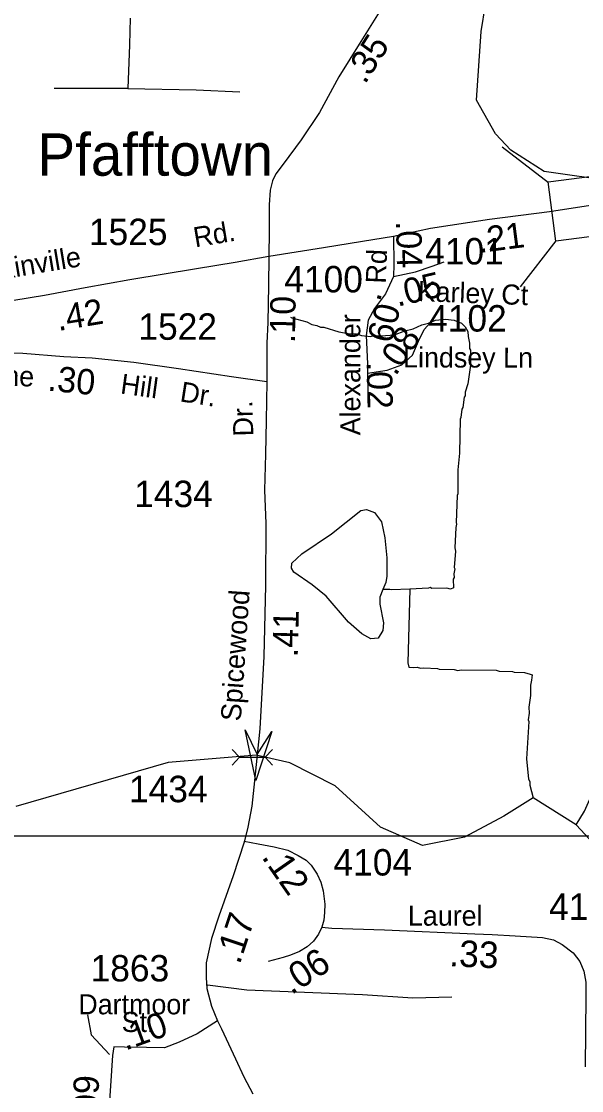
# Model space of a CAD drawing. Extents: x 1547597 to 1699558, y 810033 to 920809.
# Drawn here: x 1598233 to 1600884, y 873547 to 878602 of the extents above; entities that cross this region are included whole.
import ezdxf

# ---------------------------------------------------------------- set-up
doc = ezdxf.new("R2010")
doc.units = 0
for name, color, linetype in [('Exist Civil Demographics Community Label', 7, 'Continuous'), ('Exist Hydrographic Creek Single Shore', 7, 'Continuous'), ('Exist Hydrographic Misc Water Feature', 7, 'Continuous'), ('Exist Road Non-System Type 51', 7, 'Continuous'), ('Exist Road Secondary Mileage Hundredths English Label', 7, 'Continuous'), ('Exist Road Secondary Structure Pipe Attributed CELL', 7, 'Continuous'), ('Exist Road Secondary Structure Pipe CELL', 7, 'Continuous'), ('Exist Road Secondary Structure Standard Bridge CELL', 7, 'Continuous'), ('Exist Road Secondary Type 51 Attributed', 7, 'Continuous'), ('Exist Road Secondary Type 51 Label', 7, 'Continuous'), ('Exist Road Secondary Type 51 Number Label', 7, 'Continuous'), ('Map Preparation Inset Cut Line', 7, 'Continuous')]:
    doc.layers.add(name, color=color, linetype=linetype)

msp = doc.modelspace()

# ---------------------------------------------------------------- linework, layer by layer
at = {"layer": 'Exist Hydrographic Creek Single Shore'}
for points in [[(1601039.7, 877845.7), (1600706.7, 877891.9), (1600549.6, 877993.5), (1600475.6, 878070.5), (1600386.6, 878230), (1600408, 878555), (1600469.4, 878933.7), (1600471.3, 879142.9), (1600352.4, 879442.3), (1599649.1, 880006)], [(1600857.6, 874803), (1600896.7, 874867.5), (1601059.5, 875233.9), (1601052, 875906.3)], [(1600857.6, 874803), (1600654.5, 874931.9), (1600515.3, 874844.5), (1600330.2, 874744.5), (1600131.6, 874706.2), (1599932.6, 874792.3), (1599717.6, 874987.1), (1599502.6, 875096.5), (1599344.6, 875132.5), (1598927.7, 875098.3), (1598207.6, 874889.7)], [(1601223.6, 872849), (1601223.6, 873433.3), (1601181.7, 874057.9), (1601119.7, 874443.2), (1601022.7, 874625.7), (1600857.6, 874803)]]:
    msp.add_lwpolyline(points, dxfattribs=at)
at = {"layer": 'Exist Hydrographic Misc Water Feature'}
for points in [[(1599506.5, 877204.5), (1599512.5, 877200.4), (1599584.1, 877181.2), (1599607.9, 877168.8), (1599631.8, 877164.4), (1599647.7, 877156.1), (1599663.7, 877155.9), (1599735.4, 877134.7), (1599779.1, 877126), (1599817.2, 877125.4), (1599843, 877116.8), (1599886.9, 877112.1), (1599895, 877116), (1599934.9, 877115.3), (1599999, 877120.2), (1600047.2, 877139.4), (1600087.3, 877148.7), (1600127.6, 877168.1), (1600159.7, 877175.5), (1600192, 877189), (1600240, 877194.2), (1600280, 877189.5), (1600315.7, 877174.9), (1600333.4, 877158.6), (1600345.1, 877136.4), (1600346.6, 877112.4), (1600354.1, 877080.2), (1600353.8, 877056.3), (1600357.6, 877048.3), (1600358.5, 876976.2), (1600345.1, 876888.4), (1600332.5, 876848.6), (1600332.2, 876832.6), (1600328.1, 876824.8), (1600321.3, 876776.9), (1600317.2, 876768.9), (1600312.6, 876729), (1600308.4, 876721.1), (1600305.8, 876561.2), (1600298.6, 876481.3), (1600298.8, 876369.2), (1600294.6, 876361.3), (1600290.6, 876233.4), (1600292.5, 876225.4), (1600288.3, 876209.5), (1600284.7, 876113.5), (1600286.4, 876097.5), (1600281.2, 876019.6), (1600283.2, 876013.6), (1600278.7, 875989.7), (1600280.5, 875973.6), (1600276.4, 875965.7), (1600277.7, 875923.7), (1600263.6, 875917.9), (1600245.6, 875922.2), (1600175.7, 875921.4), (1600167.8, 875925.5), (1600159.7, 875921.7), (1600071.7, 875918.3)], [(1599944.1, 875916.6), (1599929.6, 875880.2), (1599928.7, 875846.1), (1599946.6, 875757.8), (1599943.7, 875721.8), (1599920.8, 875686.3), (1599886.8, 875683.2), (1599843.3, 875706.2), (1599780.7, 875761.8), (1599675.7, 875884.4), (1599608.9, 875938), (1599522.4, 875998.1), (1599510.8, 876016.3), (1599513.5, 876040.3), (1599560.6, 876085.1), (1599700.9, 876179.8), (1599839.6, 876290.4), (1599865.8, 876293.8), (1599903.4, 876280.9), (1599936.3, 876236), (1599952.4, 876159.7), (1599962.1, 876065.4), (1599962, 875979.4), (1599957.3, 875949.5), (1599944.1, 875916.6)], [(1600071.7, 875918.3), (1599983.7, 875914.6), (1599975.7, 875916.8), (1599944.1, 875916.6)], [(1600071.7, 875918.3), (1600062.1, 875569.3), (1600065.8, 875549.2), (1600089.8, 875546.9), (1600105.8, 875548.6), (1600121.7, 875544.3), (1600137.7, 875546), (1600201.6, 875543), (1600209.5, 875538.9), (1600281.5, 875537.6), (1600297.4, 875533.3), (1600313.5, 875537.1), (1600479.4, 875534.3), (1600493.2, 875530.1), (1600557.2, 875529), (1600565.2, 875524.8), (1600613.1, 875524), (1600641, 875515.6), (1600649.4, 875513), (1600646.5, 875487.5), (1600642.1, 875463.6), (1600641.4, 875415.6), (1600634.5, 875359.8), (1600636, 875331.7), (1600631.5, 875299.8), (1600633.4, 875291.8), (1600622.6, 875115.9), (1600633.1, 875019.8), (1600638.8, 875007.7), (1600638.6, 874991.7), (1600654.5, 874931.9)]]:
    msp.add_lwpolyline(points, dxfattribs=at)
at = {"layer": 'Exist Road Non-System Type 51'}
for points in [[(1598748.7, 878617.1), (1598745.6, 878492.1), (1598736.5, 878284.7)], [(1598736.5, 878284.7), (1598492.7, 878284.7), (1598389.1, 878284.7)], [(1598736.5, 878284.7), (1599059.6, 878278.6), (1599266.8, 878269.4)], [(1599113.9, 874046.8), (1599299.2, 874022.7), (1599573.4, 874012.1), (1599847.5, 874001.6), (1600084.8, 873985.7), (1600269.3, 873991)], [(1598546.1, 873905.1), (1598564.3, 873810.5), (1598650.4, 873717.2)]]:
    msp.add_lwpolyline(points, dxfattribs=at)
at = {"layer": 'Exist Road Secondary Structure Pipe Attributed CELL'}
msp.add_lwpolyline([(1599418.8, 875245.3), (1599342.5, 875013.7), (1599292.7, 875252.4), (1599349.3, 875135.4)], close=True, dxfattribs=at)
at = {"layer": 'Exist Road Secondary Structure Pipe CELL'}
for p, q in [((1599230.5, 875159.9), (1599265.4, 875123.1)), ((1599421.3, 875159.9), (1599386.4, 875123.1)), ((1599230.5, 875086.2), (1599265.4, 875123.1)), ((1599265.4, 875123.1), (1599386.4, 875123.1)), ((1599421.3, 875086.2), (1599386.4, 875123.1))]:
    msp.add_line(p, q, dxfattribs=at)
at = {"layer": 'Exist Road Secondary Structure Standard Bridge CELL'}
for p, q in [((1600726.6, 877838.6), (1600508.2, 878007.3)), ((1600761.7, 877564.8), (1600593, 877346.5))]:
    msp.add_line(p, q, dxfattribs=at)
msp.add_lwpolyline([(1601361.4, 877640.5), (1600761.9, 877563.5), (1600725.9, 877843.6), (1601325.4, 877920.5)], close=True, dxfattribs=at)
at = {"layer": 'Exist Road Secondary Type 51 Attributed'}
msp.add_line((1599871.4, 876938.7), (1599873.9, 876817), dxfattribs=at)
for points in [[(1600251.4, 879201.9), (1600094.9, 878923.3), (1599981.5, 878735.9), (1599838.7, 878507.4), (1599735.8, 878339.5), (1599643.8, 878171.5), (1599557.2, 878041.5), (1599471.8, 877926.7), (1599437.6, 877882), (1599421.9, 877847.8), (1599410, 877804.4), (1599406.1, 877734.7), (1599406.1, 877612.3), (1599404.8, 877490)], [(1601034.4, 877745.8), (1600905.5, 877728.8), (1600732.5, 877701.6), (1600448.6, 877664.9), (1600168.6, 877623.1), (1599993, 877584.6)], [(1599993, 877584.6), (1599847.8, 877562.3), (1599662.4, 877532.1), (1599404.8, 877490)], [(1599993, 877584.6), (1599995.5, 877452.9), (1599993, 877395.7)], [(1599404.8, 877490), (1599245.3, 877461.6), (1599061.5, 877432.8), (1598746.3, 877380.5), (1598534.5, 877342.8), (1598343.5, 877306.7), (1598040.9, 877258.1), (1597824.4, 877216.9)], [(1599404.8, 877490), (1599401.9, 877354), (1599399.4, 877178.9), (1599395.1, 877080.3), (1599395, 876897.9)], [(1599993, 877395.7), (1600097.5, 877418.2), (1600176.7, 877445.4), (1600233.8, 877465.3)], [(1599993, 877395.7), (1599955.8, 877313.8), (1599903.7, 877244.2), (1599873.9, 877189.6), (1599864, 877117.6), (1599871.4, 876983.5), (1599871.4, 876938.7)], [(1599871.4, 876938.7), (1599963.2, 876953.6), (1600032.7, 876978.2), (1600083.6, 877024.5), (1600112.1, 877090.3), (1600139.4, 877144.9), (1600171.7, 877182.1)], [(1599395, 876897.9), (1599227.7, 876921.4), (1598976.6, 876958.8), (1598765.1, 876989.8), (1598568.8, 877009.7), (1598433.7, 877016.9), (1598241, 877031.3), (1597996.8, 877036.5), (1597818.5, 877052.7)], [(1599395, 876897.9), (1599391.8, 876715.6), (1599387.8, 876555.3), (1599383.2, 876385.3), (1599390.6, 876228.9), (1599388.6, 875934.6), (1599380.5, 875600.1), (1599362.2, 875256.8), (1599333.5, 874981.7), (1599322.9, 874892.2), (1599304.6, 874793), (1599286.8, 874721.8)], [(1599288, 874726.6), (1599286.8, 874721.8), (1599235.2, 874561.9), (1599167.8, 874372.3), (1599132.2, 874265.4), (1599108.1, 874150.8), (1599107.2, 874082.4), (1599110.1, 874029.5), (1599132.2, 873945.7), (1599160.6, 873876.4)], [(1599288, 874726.6), (1599353.7, 874714.1), (1599428.8, 874699.6), (1599494.2, 874683.3), (1599542.4, 874659.2), (1599579.9, 874637), (1599604, 874612), (1599632.9, 874570.6), (1599650.2, 874533.1), (1599661.8, 874490.7), (1599669.5, 874429.1), (1599667.6, 874389.6), (1599664.7, 874352), (1599655, 874319.3)], [(1599655, 874319.3), (1599639.2, 874286.6), (1599616, 874253.8), (1599585.2, 874226.9), (1599549.6, 874203.8), (1599507.2, 874187.4), (1599472.6, 874176.8), (1599400.4, 874156.6)], [(1599655, 874319.3), (1599702.7, 874315.5), (1599951.1, 874307.8), (1600378.6, 874288.5), (1600460.7, 874284.3), (1600569.1, 874278.7)], [(1600569.1, 874278.7), (1600698.5, 874271), (1600751.2, 874259.6), (1600791.7, 874238.4), (1600843.7, 874198), (1600874.5, 874157.5), (1600893.7, 874111.3), (1600903.4, 874059.3), (1600903.4, 873991.9), (1600900.5, 873658.8)], [(1599160.6, 873876.4), (1599064.3, 873815.7), (1598980.5, 873775.7), (1598911.2, 873749.7), (1598824.6, 873750.3), (1598720.6, 873752.2), (1598671.5, 873753.2)], [(1599160.6, 873876.4), (1599179.9, 873838.8), (1599245.9, 873697.3), (1599285.9, 873611.7), (1599328.7, 873531.7)], [(1598671.5, 873753.2), (1598663.8, 873712.7), (1598643.8, 873402), (1598644.6, 873248.1)]]:
    msp.add_lwpolyline(points, dxfattribs=at)
at = {"layer": 'Map Preparation Inset Cut Line'}
for points in [[(1633724, 874749.3), (1571208, 874749.3), (1571208, 917817.4), (1633724, 917817.4)], [(1633724, 874749.3), (1571208, 874749.3), (1571208, 831307.2), (1633724, 831307.2)]]:
    msp.add_lwpolyline(points, close=True, dxfattribs=at)

# ---------------------------------------------------------------- texts
at = {"layer": 'Exist Civil Demographics Community Label'}
msp.add_text('Pfafftown', height=200, dxfattribs=at).set_placement((1598309.5, 877872.7))
at = {"layer": 'Exist Road Secondary Mileage Hundredths English Label'}
for s, height, rotation, p in [('.35', 120, 57.5263, (1599858.8, 878301.5)), ('.04', 120, 271.1109, (1600005.8, 877657.8)), ('.21', 120, 7.3768, (1600398.3, 877506.9)), ('.05', 120, 13.1021, (1600012.9, 877253.1)), ('.42', 120, 9.417, (1598408.1, 877138.1)), ('.10', 120, 88.9613, (1599527.3, 877080.3)), ('.09', 120, 256.0216, (1599922.3, 877322.1)), ('.08', 120, 56.2885, (1600003.4, 876921.9)), ('.30', 120, 354.2325, (1598354.7, 876857.1)), ('.02', 120, 271.1682, (1599866.8, 876992.1)), ('.41', 120, 88.5518, (1599540.6, 875594.8)), ('.12', 125, 304.9025, (1599367.1, 874650.9)), ('.17', 125, 71.5651, (1599265.8, 874139.6)), ('.33', 125, 357.4209, (1600255.8, 874135.2)), ('.06', 125, 32.9694, (1599510.7, 873997.3)), ('.10', 120, 19.7627, (1598725.4, 873735.3)), ('.09', 120, 88.1543, (1598594.3, 873394.7))]:
    msp.add_text(s, height=height, rotation=rotation, dxfattribs=at).set_placement(p)
at = {"layer": 'Exist Road Secondary Type 51 Label'}
for s, rotation, p in [('Rd.', 9.5565, (1599055.8, 877533.3)), ('Yadkinville', 9.4492, (1597921.9, 877345.6)), ('Rd', 87.5125, (1599957, 877361.1)), ('Karley Ct', 357.8357, (1600106.9, 877280.1)), ('Alexander', 90, (1599836.9, 876645.3)), ('Lindsey Ln', 359.9001, (1600039.1, 876966.1)), ('Pine', 358.1478, (1598038.3, 876883.8)), ('Hill', 352.1689, (1598698.5, 876843.2)), ('Dr.', 351.156, (1598979.9, 876806)), ('Dr.', 91.7246, (1599331.1, 876641.3)), ('Spicewood', 86.0808, (1599271.2, 875291.1))]:
    msp.add_text(s, height=95, rotation=rotation, dxfattribs=at).set_placement(p)
for s, p in [('Laurel', (1600061.9, 874326.7)), ('Dartmoor', (1598502.7, 873907.5)), ('St.', (1598707.8, 873823.8))]:
    msp.add_text(s, height=95, dxfattribs=at).set_placement(p)
at = {"layer": 'Exist Road Secondary Type 51 Number Label'}
for s, p in [('1525', (1598552.8, 877544.5)), ('4101', (1600143.7, 877453)), ('4100', (1599477.3, 877321)), ('4102', (1600157.6, 877135.7)), ('1522', (1598787, 877096.8)), ('1434', (1598767, 876305.8)), ('1434', (1598742.5, 874910.4)), ('4104', (1599709.9, 874563.8)), ('4105', (1600729.6, 874354.2)), ('1863', (1598560.8, 874063))]:
    msp.add_text(s, height=125, dxfattribs=at).set_placement(p)

doc.saveas('drawing.dxf')
